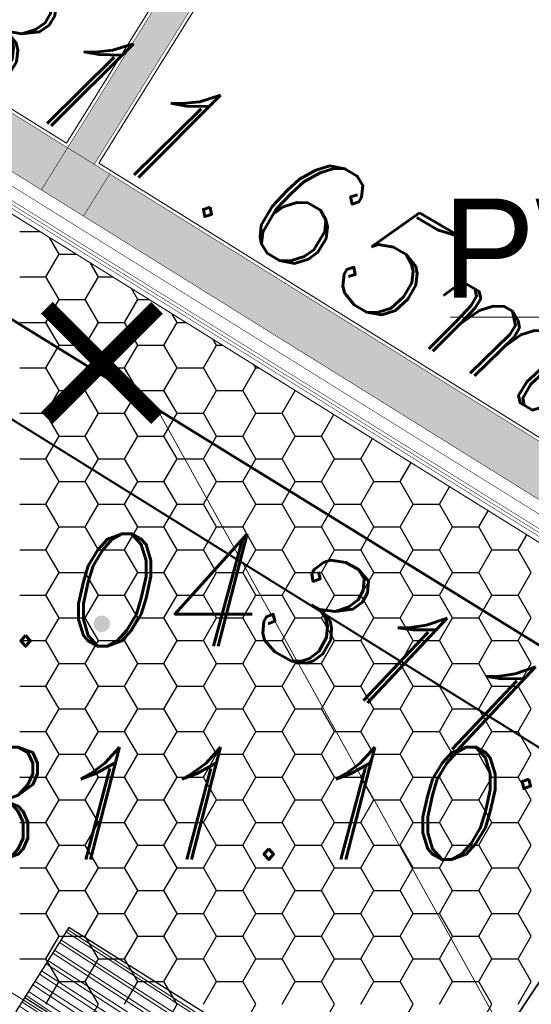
# Model space of a CAD drawing. Extents: x 4615668 to 9294084, y 5325188 to 10688993.
# Tile 624 of 656: x 4651593.16 to 4651596.25, y 5338715.36 to 5338721.32. Entities that reach past the tile are written whole.
import ezdxf

# ---------------------------------------------------------------- set-up
doc = ezdxf.new("R2010")
doc.units = 0
doc.header["$MEASUREMENT"] = 0
doc.linetypes.add('DASHED', pattern=[19.049999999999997, 12.7, -6.35])
for name, color, linetype, lineweight in [('!0017A_GR_DR_WYMPROJ', 1, 'Continuous', 30), ('budynek', 7, 'Continuous', 53), ('pkt_wys', 7, 'Continuous', 13), ('proj_ww', 1, 'Continuous', 50), ('PROJEKTOWANA_WODA', 150, 'Continuous', 40), ('warst_ciagla', 7, 'Continuous', 0), ('Wymiar', 7, 'Continuous', 9)]:
    doc.layers.add(name, color=color, linetype=linetype, lineweight=lineweight)
for name, color, linetype in [('1', 7, 'Continuous'), ('_bloki_instalacje_elektryczne', 102, 'Continuous'), ('DIM', 7, 'Continuous'), ('proj_tt_ww', 5, 'Continuous'), ('sciany', 1, 'Continuous')]:
    doc.layers.add(name, color=color, linetype=linetype)
doc.styles.get("Standard").update_dxf_attribs({"font": 'txt.shx'})
doc.styles.add('Style-ITALIC_1250', font='ITALIC_1250.shx')
doc.styles.add('STYLE2', font='arial.ttf')
doc.dimstyles.new('1-500', dxfattribs={"dimtxt": 1, "dimasz": 0.5, "dimexe": 0.18, "dimexo": 0.0625, "dimgap": 0.3, "dimtad": 1, "dimzin": 0, "dimdsep": 46, "dimtxsty": 'STYLE2', "dimblk": 'DOT', "dimcen": 0.09, "dimadec": 0, "dimazin": 0, "dimtfac": 1, "dimtmove": 0, "dimatfit": 0, "dimldrblk": 'DOT', "dimfxl": 0, "dimtolj": 1, "dimtzin": 0, "dimarcsym": 0})

# ---------------------------------------------------------------- blocks, each defined once
blk = doc.blocks.new('G$C30F5686F')
at = {"layer": '1', "linetype": 'Continuous', "lineweight": 18}
blk.add_line((19.8894032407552, 4.029534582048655), (9.751047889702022, 10.33727111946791), dxfattribs=at)
at = {"layer": '1', "linetype": 'DASHED', "lineweight": 15}
blk.add_line((18.21545529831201, 0.3600159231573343), (4.86085098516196, 8.672084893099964), dxfattribs=at)
at = {"layer": '1', "color": 254, "linetype": 'Continuous', "lineweight": 30, "ltscale": 0.01, "transparency": 33554528}
for p, q in [((14.59143199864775, 7.250826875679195), (14.71185567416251, 7.250826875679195)), ((14.82955662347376, 7.113345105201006), (14.77166569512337, 7.213615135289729)), ((14.75018160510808, 6.975864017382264), (14.82955660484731, 7.113345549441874)), ((14.82955699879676, 7.113345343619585), (14.93282822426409, 7.113345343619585)), ((15.06768162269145, 6.975863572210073), (15.0194058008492, 7.059479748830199)), ((14.59143199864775, 6.975863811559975), (14.75018199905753, 6.975863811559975)), ((14.82955662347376, 6.838382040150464), (14.75018162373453, 6.975863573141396)), ((14.98830660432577, 6.838382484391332), (15.067681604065, 6.975864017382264)), ((15.06768199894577, 6.975863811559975), (15.15380077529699, 6.975863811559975)), ((15.30580662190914, 6.838382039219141), (15.26714590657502, 6.90534436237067)), ((14.75018160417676, 6.700900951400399), (14.82955660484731, 6.838382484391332)), ((14.82955699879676, 6.838382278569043), (14.98830699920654, 6.838382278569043)), ((15.06768162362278, 6.700900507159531), (14.98830662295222, 6.838382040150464)), ((15.22643160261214, 6.700900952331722), (15.30580660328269, 6.838382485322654)), ((15.30580699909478, 6.838382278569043), (15.37477332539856, 6.838382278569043)), ((15.54393162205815, 6.700900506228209), (15.51488601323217, 6.75120897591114)), ((14.59143199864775, 6.700900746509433), (14.75018199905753, 6.700900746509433)), ((14.82955662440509, 6.563418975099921), (14.75018162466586, 6.700900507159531)), ((14.98830660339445, 6.563419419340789), (15.06768160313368, 6.700900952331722)), ((15.06768199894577, 6.700900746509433), (15.22643199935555, 6.700900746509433)), ((15.30580662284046, 6.563418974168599), (15.22643162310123, 6.700900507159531)), ((15.46455660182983, 6.563419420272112), (15.54393160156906, 6.700900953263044)), ((15.5439319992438, 6.700900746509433), (15.59574587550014, 6.700900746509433)), ((14.75018160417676, 6.425937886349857), (14.82955660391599, 6.563419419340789)), ((14.82955699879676, 6.563419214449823), (14.98830699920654, 6.563419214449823)), ((15.06768162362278, 6.425937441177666), (14.98830662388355, 6.563418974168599)), ((15.22643160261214, 6.425937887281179), (15.30580660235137, 6.563419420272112)), ((15.30580699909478, 6.563419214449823), (15.46455699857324, 6.563419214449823)), ((15.54393162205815, 6.425937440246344), (15.46455662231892, 6.563418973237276)), ((15.70268160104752, 6.425937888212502), (15.78205660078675, 6.563419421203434)), ((15.78205662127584, 6.563418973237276), (15.762626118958, 6.597073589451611)), ((15.78205699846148, 6.563419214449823), (15.81671842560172, 6.563419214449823)), ((16.02018162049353, 6.425937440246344), (16.01036622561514, 6.442938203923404)), ((14.59143199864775, 6.425937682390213), (14.75018199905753, 6.425937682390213)), ((14.82955662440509, 6.288455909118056), (14.75018162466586, 6.425937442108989)), ((14.98830660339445, 6.288456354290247), (15.06768160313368, 6.425937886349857)), ((15.06768199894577, 6.425937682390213), (15.22643199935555, 6.425937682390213)), ((15.30580662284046, 6.288455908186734), (15.22643162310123, 6.425937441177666)), ((15.46455660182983, 6.28845635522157), (15.54393160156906, 6.425937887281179)), ((15.5439319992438, 6.425937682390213), (15.70268199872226, 6.425937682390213)), ((15.78205662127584, 6.288455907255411), (15.70268162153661, 6.425937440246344)), ((15.9408066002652, 6.288456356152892), (16.02018160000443, 6.425937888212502)), ((16.0201819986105, 6.425937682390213), (16.0376909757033, 6.425937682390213)), ((14.75018160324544, 6.150974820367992), (14.82955660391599, 6.288456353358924)), ((14.82955699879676, 6.288456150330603), (14.98830699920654, 6.288456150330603)), ((15.0676816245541, 6.150974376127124), (14.98830662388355, 6.288455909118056)), ((15.22643160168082, 6.150974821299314), (15.30580660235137, 6.288456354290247)), ((15.30580699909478, 6.288456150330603), (15.46455699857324, 6.288456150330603)), ((15.54393162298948, 6.150974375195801), (15.46455662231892, 6.288455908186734)), ((15.70268160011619, 6.150974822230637), (15.78205660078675, 6.28845635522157)), ((15.78205699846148, 6.288456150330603), (15.94080699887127, 6.288456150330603)), ((16.02018162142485, 6.150974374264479), (15.9408066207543, 6.288455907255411)), ((16.17893159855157, 6.15097482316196), (16.25830659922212, 6.288456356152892)), ((16.25830661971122, 6.288455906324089), (16.25810633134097, 6.288802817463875)), ((16.25830699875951, 6.288456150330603), (16.25866352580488, 6.288456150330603)), ((14.59143199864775, 6.150974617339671), (14.75018199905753, 6.150974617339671)), ((14.82955662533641, 6.013492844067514), (14.75018162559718, 6.150974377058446)), ((14.98830660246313, 6.013493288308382), (15.06768160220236, 6.150974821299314)), ((15.06768199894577, 6.150974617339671), (15.22643199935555, 6.150974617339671)), ((15.30580662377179, 6.013492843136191), (15.22643162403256, 6.150974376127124)), ((15.4645566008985, 6.013493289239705), (15.54393160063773, 6.150974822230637)), ((15.5439319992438, 6.150974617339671), (15.70268199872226, 6.150974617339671)), ((15.78205662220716, 6.013492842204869), (15.70268162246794, 6.150974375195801)), ((15.94080659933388, 6.013493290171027), (16.02018159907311, 6.15097482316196)), ((16.0201819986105, 6.150974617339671), (16.17893199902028, 6.150974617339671)), ((16.25830662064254, 6.013492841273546), (16.17893162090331, 6.150974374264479)), ((16.41705659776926, 6.01349329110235), (16.4919928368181, 6.143286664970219)), ((14.75018160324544, 5.87601175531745), (14.82955660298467, 6.013493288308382)), ((14.82955699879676, 6.013493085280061), (14.98830699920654, 6.013493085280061)), ((15.0676816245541, 5.876011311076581), (14.98830662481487, 6.013492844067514)), ((15.22643160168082, 5.876011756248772), (15.30580660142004, 6.013493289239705)), ((15.30580699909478, 6.013493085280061), (15.46455699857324, 6.013493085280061)), ((15.54393162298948, 5.876011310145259), (15.46455662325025, 6.013492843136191)), ((15.70268160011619, 5.876011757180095), (15.78205659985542, 6.013493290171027)), ((15.78205699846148, 6.013493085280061), (15.94080699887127, 6.013493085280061)), ((16.02018162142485, 5.876011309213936), (15.94080662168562, 6.013492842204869)), ((16.17893159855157, 5.876011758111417), (16.2583065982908, 6.01349329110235)), ((16.25830699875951, 6.013493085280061), (16.41705699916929, 6.013493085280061)), ((16.49643161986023, 5.876011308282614), (16.417056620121, 6.013492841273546)), ((16.65518159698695, 5.87601175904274), (16.72558483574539, 5.997953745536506)), ((14.59143199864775, 5.876011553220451), (14.75018199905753, 5.876011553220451)), ((14.82955662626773, 5.738529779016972), (14.75018162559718, 5.876011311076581)), ((14.9883066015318, 5.73853022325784), (15.06768160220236, 5.876011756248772)), ((15.06768199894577, 5.876011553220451), (15.22643199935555, 5.876011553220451)), ((15.30580662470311, 5.738529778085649), (15.22643162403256, 5.876011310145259)), ((15.46455659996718, 5.738530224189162), (15.54393160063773, 5.876011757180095)), ((15.5439319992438, 5.876011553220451), (15.70268199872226, 5.876011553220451)), ((15.78205662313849, 5.738529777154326), (15.70268162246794, 5.876011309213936)), ((15.94080659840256, 5.738530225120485), (16.02018159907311, 5.876011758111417)), ((16.0201819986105, 5.876011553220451), (16.17893199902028, 5.876011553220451)), ((16.25830662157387, 5.738529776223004), (16.17893162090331, 5.876011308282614)), ((16.41705659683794, 5.738530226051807), (16.49643159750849, 5.87601175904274)), ((16.49643199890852, 5.876011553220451), (16.6551819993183, 5.876011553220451)), ((16.73455662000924, 5.738529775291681), (16.65518161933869, 5.876011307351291)), ((16.89330659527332, 5.73853022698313), (16.95917683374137, 5.852620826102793)), ((14.75018160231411, 5.601048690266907), (14.82955660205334, 5.73853022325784)), ((14.82955699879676, 5.738530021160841), (14.98830699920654, 5.738530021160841)), ((15.06768162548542, 5.601048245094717), (14.98830662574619, 5.738529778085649)), ((15.22643160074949, 5.60104869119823), (15.30580660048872, 5.738530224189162)), ((15.30580699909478, 5.738530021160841), (15.46455699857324, 5.738530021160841)), ((15.5439316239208, 5.601048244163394), (15.46455662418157, 5.738529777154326)), ((15.70268159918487, 5.601048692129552), (15.7820565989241, 5.738530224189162)), ((15.78205699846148, 5.738530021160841), (15.94080699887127, 5.738530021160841)), ((16.02018162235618, 5.601048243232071), (15.94080662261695, 5.738529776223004)), ((16.17893159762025, 5.601048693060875), (16.25830659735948, 5.738530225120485)), ((16.25830699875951, 5.738530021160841), (16.41705699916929, 5.738530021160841)), ((16.49643162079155, 5.601048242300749), (16.41705662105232, 5.738529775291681)), ((16.65518159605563, 5.601048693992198), (16.73455659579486, 5.738530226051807)), ((16.73455699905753, 5.738530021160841), (16.89330699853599, 5.738530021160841)), ((16.97268161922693, 5.601048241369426), (16.8933066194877, 5.738529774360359)), ((17.131431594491, 5.60104869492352), (17.19276883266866, 5.70728790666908)), ((14.59143199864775, 5.601048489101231), (14.75018199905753, 5.601048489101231)), ((14.82955662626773, 5.463566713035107), (14.7501816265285, 5.601048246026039)), ((14.9883066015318, 5.463567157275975), (15.06768160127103, 5.601048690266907)), ((15.06768199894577, 5.601048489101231), (15.22643199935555, 5.601048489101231)), ((15.30580662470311, 5.463566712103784), (15.22643162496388, 5.601048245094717)), ((15.46455659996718, 5.463567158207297), (15.54393159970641, 5.60104869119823)), ((15.5439319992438, 5.601048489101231), (15.70268199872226, 5.601048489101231)), ((15.78205662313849, 5.463566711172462), (15.70268162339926, 5.601048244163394)), ((15.94080659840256, 5.46356715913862), (16.02018159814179, 5.601048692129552)), ((16.0201819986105, 5.601048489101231), (16.17893199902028, 5.601048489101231)), ((16.25830662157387, 5.463566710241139), (16.17893162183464, 5.601048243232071)), ((16.41705659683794, 5.463567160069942), (16.49643159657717, 5.601048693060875)), ((16.49643199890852, 5.601048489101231), (16.6551819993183, 5.601048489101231)), ((16.73455662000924, 5.463566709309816), (16.65518162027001, 5.601048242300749)), ((16.89330659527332, 5.463567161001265), (16.97268159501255, 5.601048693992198)), ((16.97268199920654, 5.601048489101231), (17.131431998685, 5.601048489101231)), ((17.21080661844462, 5.463566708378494), (17.13143161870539, 5.601048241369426)), ((17.36955659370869, 5.463567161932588), (17.42636083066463, 5.561954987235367)), ((14.75018160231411, 5.326085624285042), (14.82955660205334, 5.463567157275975)), ((14.82955699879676, 5.463566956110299), (14.98830699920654, 5.463566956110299)), ((15.06768162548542, 5.326085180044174), (14.98830662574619, 5.463566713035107)), ((15.22643160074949, 5.326085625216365), (15.30580660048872, 5.463567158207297)), ((15.30580699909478, 5.463566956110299), (15.46455699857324, 5.463566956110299)), ((15.5439316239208, 5.326085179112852), (15.46455662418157, 5.463566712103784)), ((15.70268159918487, 5.326085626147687), (15.7820565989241, 5.46356715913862)), ((15.78205699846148, 5.463566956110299), (15.94080699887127, 5.463566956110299)), ((16.02018162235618, 5.326085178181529), (15.94080662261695, 5.463566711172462)), ((16.17893159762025, 5.32608562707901), (16.25830659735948, 5.463567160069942)), ((16.25830699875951, 5.463566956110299), (16.41705699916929, 5.463566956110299)), ((16.49643162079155, 5.326085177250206), (16.41705662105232, 5.463566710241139)), ((16.65518159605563, 5.326085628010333), (16.73455659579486, 5.463567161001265)), ((16.73455699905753, 5.463566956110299), (16.89330699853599, 5.463566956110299)), ((16.97268161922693, 5.326085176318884), (16.8933066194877, 5.463566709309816)), ((17.131431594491, 5.326085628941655), (17.21080659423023, 5.463567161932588)), ((17.21080699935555, 5.463566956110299), (17.36955699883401, 5.463566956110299)), ((17.44893161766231, 5.326085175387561), (17.36955661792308, 5.463566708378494)), ((17.60768159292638, 5.326085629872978), (17.65995282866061, 5.416622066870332)), ((14.59143199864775, 5.326085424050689), (14.75018199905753, 5.326085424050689)), ((14.82955662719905, 5.188603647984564), (14.7501816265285, 5.326085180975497)), ((14.98830660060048, 5.188604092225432), (15.06768160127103, 5.326085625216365)), ((15.06768199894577, 5.326085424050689), (15.22643199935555, 5.326085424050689)), ((15.30580662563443, 5.188603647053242), (15.22643162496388, 5.326085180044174)), ((15.46455659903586, 5.188604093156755), (15.54393159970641, 5.326085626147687)), ((15.5439319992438, 5.326085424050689), (15.70268199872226, 5.326085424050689)), ((15.78205662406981, 5.188603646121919), (15.70268162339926, 5.326085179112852)), ((15.94080659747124, 5.188604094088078), (16.02018159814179, 5.32608562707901)), ((16.0201819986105, 5.326085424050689), (16.17893199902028, 5.326085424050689)), ((16.25830662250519, 5.188603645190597), (16.17893162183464, 5.326085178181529)), ((16.41705659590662, 5.1886040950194), (16.49643159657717, 5.326085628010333)), ((16.49643199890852, 5.326085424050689), (16.6551819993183, 5.326085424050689)), ((16.73455662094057, 5.188603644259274), (16.65518162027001, 5.326085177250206)), ((16.89330659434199, 5.188604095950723), (16.97268159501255, 5.326085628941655)), ((16.97268199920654, 5.326085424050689), (17.131431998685, 5.326085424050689)), ((17.21080661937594, 5.188603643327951), (17.13143161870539, 5.326085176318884)), ((17.36955659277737, 5.188604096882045), (17.44893159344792, 5.326085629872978)), ((17.44893199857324, 5.326085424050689), (17.60768199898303, 5.326085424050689)), ((17.68705661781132, 5.188603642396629), (17.60768161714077, 5.326085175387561)), ((14.75018160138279, 5.0511225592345), (14.82955660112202, 5.188604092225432)), ((14.82955699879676, 5.188603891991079), (14.98830699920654, 5.188603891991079)), ((15.06768162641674, 5.051122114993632), (14.98830662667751, 5.188603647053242)), ((15.22643159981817, 5.051122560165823), (15.3058065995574, 5.188604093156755)), ((15.30580699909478, 5.188603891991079), (15.46455699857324, 5.188603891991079)), ((15.54393162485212, 5.051122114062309), (15.46455662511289, 5.188603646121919)), ((15.70268159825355, 5.051122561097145), (15.78205659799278, 5.188604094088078)), ((15.78205699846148, 5.188603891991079), (15.94080699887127, 5.188603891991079)), ((16.0201816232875, 5.051122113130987), (15.94080662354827, 5.188603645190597)), ((16.17893159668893, 5.051122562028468), (16.25830659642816, 5.1886040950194)), ((16.25830699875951, 5.188603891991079), (16.41705699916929, 5.188603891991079)), ((16.49643162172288, 5.051122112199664), (16.41705662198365, 5.188603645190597)), ((16.6551815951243, 5.05112256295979), (16.73455659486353, 5.188604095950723)), ((16.73455699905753, 5.188603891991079), (16.89330699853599, 5.188603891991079)), ((16.97268162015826, 5.051122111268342), (16.89330662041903, 5.188603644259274)), ((17.13143159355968, 5.051122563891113), (17.21080659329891, 5.188604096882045)), ((17.21080699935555, 5.188603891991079), (17.36955699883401, 5.188603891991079)), ((17.44893161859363, 5.051122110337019), (17.3695566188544, 5.188603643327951)), ((17.60768159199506, 5.051122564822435), (17.68705659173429, 5.188604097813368)), ((14.59143199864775, 5.051122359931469), (14.75018199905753, 5.051122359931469)), ((14.82955662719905, 4.913640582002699), (14.75018162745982, 5.051122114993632)), ((14.98830660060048, 4.91364102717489), (15.06768160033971, 5.051122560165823)), ((15.06768199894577, 5.051122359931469), (15.22643199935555, 5.051122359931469)), ((15.30580662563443, 4.913640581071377), (15.2264316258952, 5.051122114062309)), ((15.46455659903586, 4.913641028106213), (15.54393159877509, 5.051122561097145)), ((15.5439319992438, 5.051122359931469), (15.70268199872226, 5.051122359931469)), ((15.78205662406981, 4.913640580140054), (15.70268162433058, 5.051122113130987)), ((15.94080659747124, 4.913641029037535), (16.02018159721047, 5.051122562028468)), ((16.0201819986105, 5.051122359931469), (16.17893199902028, 5.051122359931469)), ((16.25830662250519, 4.913640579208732), (16.17893162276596, 5.051122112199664)), ((16.41705659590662, 4.913641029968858), (16.49643159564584, 5.051122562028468)), ((16.49643199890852, 5.051122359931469), (16.6551819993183, 5.051122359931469)), ((16.73455662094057, 4.913640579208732), (16.65518162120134, 5.051122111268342)), ((16.89330659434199, 4.91364103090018), (16.97268159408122, 5.05112256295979)), ((16.97268199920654, 5.051122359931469), (17.131431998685, 5.051122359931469)), ((17.21080661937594, 4.913640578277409), (17.13143161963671, 5.051122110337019)), ((17.36955659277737, 4.913641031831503), (17.4489315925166, 5.051122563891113)), ((17.44893199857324, 5.051122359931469), (17.60768199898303, 5.051122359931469)), ((17.68705661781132, 4.913640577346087), (17.60768161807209, 5.051122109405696)), ((14.75018160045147, 4.776159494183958), (14.82955660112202, 4.913641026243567)), ((14.82955699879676, 4.913640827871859), (14.98830699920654, 4.913640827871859)), ((15.06768162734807, 4.776159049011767), (14.98830662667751, 4.913640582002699)), ((15.22643159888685, 4.77615949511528), (15.3058065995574, 4.91364102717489)), ((15.30580699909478, 4.913640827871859), (15.46455699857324, 4.913640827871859)), ((15.54393162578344, 4.776159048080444), (15.46455662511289, 4.913640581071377)), ((15.70268159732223, 4.776159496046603), (15.78205659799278, 4.913641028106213)), ((15.78205699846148, 4.913640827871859), (15.94080699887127, 4.913640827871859)), ((16.02018162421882, 4.776159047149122), (15.94080662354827, 4.913640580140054)), ((16.1789315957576, 4.776159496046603), (16.25830659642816, 4.913641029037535)), ((16.25830699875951, 4.913640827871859), (16.41705699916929, 4.913640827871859)), ((16.4964316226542, 4.776159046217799), (16.41705662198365, 4.913640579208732)), ((16.65518159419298, 4.776159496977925), (16.73455659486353, 4.913641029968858)), ((16.73455699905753, 4.913640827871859), (16.89330699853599, 4.913640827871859)), ((16.97268162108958, 4.776159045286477), (16.89330662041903, 4.913640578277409)), ((17.13143159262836, 4.776159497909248), (17.21080659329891, 4.91364103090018)), ((17.21080699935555, 4.913640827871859), (17.36955699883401, 4.913640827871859)), ((17.44893161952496, 4.776159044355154), (17.3695566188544, 4.913640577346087)), ((17.60768159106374, 4.77615949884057), (17.68705659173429, 4.913641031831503)), ((14.59143199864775, 4.776159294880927), (14.75018199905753, 4.776159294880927)), ((14.82955662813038, 4.638677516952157), (14.75018162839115, 4.776159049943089)), ((14.98830659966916, 4.638677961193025), (15.06768159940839, 4.776159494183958)), ((15.06768199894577, 4.776159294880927), (15.22643199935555, 4.776159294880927)), ((15.30580662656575, 4.638677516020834), (15.22643162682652, 4.776159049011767)), ((15.46455659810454, 4.638677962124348), (15.54393159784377, 4.77615949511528)), ((15.5439319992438, 4.776159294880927), (15.70268199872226, 4.776159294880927)), ((15.78205662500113, 4.638677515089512), (15.7026816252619, 4.776159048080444)), ((15.94080659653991, 4.63867796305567), (16.02018159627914, 4.776159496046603)), ((16.0201819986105, 4.776159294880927), (16.17893199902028, 4.776159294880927)), ((16.25830662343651, 4.638677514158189), (16.17893162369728, 4.776159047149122)), ((16.41705659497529, 4.638677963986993), (16.49643159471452, 4.776159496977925)), ((16.49643199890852, 4.776159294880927), (16.6551819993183, 4.776159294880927)), ((16.73455662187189, 4.638677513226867), (16.65518162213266, 4.776159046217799)), ((16.89330659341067, 4.638677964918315), (16.9726815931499, 4.776159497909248)), ((16.97268199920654, 4.776159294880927), (17.131431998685, 4.776159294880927)), ((17.21080662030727, 4.638677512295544), (17.13143162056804, 4.776159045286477)), ((17.36955659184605, 4.638677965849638), (17.44893159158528, 4.77615949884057)), ((17.44893199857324, 4.776159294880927), (17.60768199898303, 4.776159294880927)), ((17.68705661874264, 4.638677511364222), (17.60768161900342, 4.776159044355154)), ((14.75018160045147, 4.501196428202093), (14.8295566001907, 4.638677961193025)), ((14.82955699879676, 4.638677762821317), (14.98830699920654, 4.638677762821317)), ((15.06768162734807, 4.501195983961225), (14.98830662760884, 4.638677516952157)), ((15.22643159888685, 4.501196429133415), (15.30580659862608, 4.638677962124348)), ((15.30580699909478, 4.638677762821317), (15.46455699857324, 4.638677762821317)), ((15.54393162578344, 4.501195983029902), (15.46455662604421, 4.638677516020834)), ((15.70268159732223, 4.501196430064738), (15.78205659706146, 4.63867796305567)), ((15.78205699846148, 4.638677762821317), (15.94080699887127, 4.638677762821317)), ((16.02018162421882, 4.501195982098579), (15.94080662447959, 4.638677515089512)), ((16.1789315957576, 4.50119643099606), (16.25830659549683, 4.638677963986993)), ((16.25830699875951, 4.638677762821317), (16.41705699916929, 4.638677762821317)), ((16.4964316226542, 4.501195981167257), (16.41705662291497, 4.638677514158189)), ((16.65518159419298, 4.501196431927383), (16.73455659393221, 4.638677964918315)), ((16.73455699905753, 4.638677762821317), (16.89330699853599, 4.638677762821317)), ((16.97268162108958, 4.501195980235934), (16.89330662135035, 4.638677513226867)), ((17.13143159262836, 4.501196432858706), (17.21080659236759, 4.638677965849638)), ((17.21080699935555, 4.638677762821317), (17.36955699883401, 4.638677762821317)), ((17.44893161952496, 4.501195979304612), (17.36955661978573, 4.638677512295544)), ((17.60768159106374, 4.501196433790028), (17.68705659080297, 4.638677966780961)), ((14.59143199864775, 4.501196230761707), (14.75018199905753, 4.501196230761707)), ((14.82955662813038, 4.363714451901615), (14.75018162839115, 4.501195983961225)), ((14.98830659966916, 4.363714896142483), (15.06768159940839, 4.501196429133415)), ((15.06768199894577, 4.501196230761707), (15.22643199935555, 4.501196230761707)), ((15.30580662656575, 4.363714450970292), (15.22643162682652, 4.501195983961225)), ((15.46455659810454, 4.363714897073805), (15.54393159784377, 4.501196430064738)), ((15.5439319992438, 4.501196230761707), (15.70268199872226, 4.501196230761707)), ((15.78205662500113, 4.36371445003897), (15.7026816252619, 4.501195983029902)), ((15.94080659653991, 4.363714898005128), (16.02018159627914, 4.50119643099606)), ((16.0201819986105, 4.501196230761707), (16.17893199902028, 4.501196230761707)), ((16.25830662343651, 4.363714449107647), (16.17893162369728, 4.501195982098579)), ((16.41705659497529, 4.36371489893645), (16.49643159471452, 4.501196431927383)), ((16.49643199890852, 4.501196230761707), (16.6551819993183, 4.501196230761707)), ((16.73455662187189, 4.363714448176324), (16.65518162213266, 4.501195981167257)), ((16.89330659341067, 4.363714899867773), (16.9726815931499, 4.501196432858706)), ((16.97268199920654, 4.501196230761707), (17.131431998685, 4.501196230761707)), ((17.21080662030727, 4.363714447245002), (17.13143162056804, 4.501195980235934)), ((17.36955659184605, 4.363714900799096), (17.44893159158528, 4.501196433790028)), ((17.44893199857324, 4.501196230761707), (17.60768199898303, 4.501196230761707)), ((17.68705661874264, 4.363714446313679), (17.60768161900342, 4.501195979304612)), ((14.75018159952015, 4.22623336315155), (14.8295566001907, 4.363714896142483)), ((14.82955699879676, 4.363714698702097), (14.98830699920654, 4.363714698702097)), ((15.06768162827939, 4.22623291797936), (14.98830662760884, 4.363714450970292)), ((15.22643159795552, 4.226233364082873), (15.30580659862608, 4.363714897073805)), ((15.30580699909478, 4.363714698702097), (15.46455699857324, 4.363714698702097)), ((15.54393162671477, 4.226232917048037), (15.46455662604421, 4.36371445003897)), ((15.7026815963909, 4.226233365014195), (15.78205659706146, 4.363714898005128)), ((15.78205699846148, 4.363714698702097), (15.94080699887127, 4.363714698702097)), ((16.02018162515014, 4.226232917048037), (15.94080662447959, 4.363714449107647)), ((16.17893159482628, 4.226233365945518), (16.25830659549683, 4.36371489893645)), ((16.25830699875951, 4.363714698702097), (16.41705699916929, 4.363714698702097)), ((16.49643162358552, 4.226232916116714), (16.41705662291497, 4.363714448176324)), ((16.65518159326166, 4.226233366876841), (16.73455659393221, 4.363714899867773)), ((16.73455699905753, 4.363714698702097), (16.89330699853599, 4.363714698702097)), ((16.9726816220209, 4.226232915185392), (16.89330662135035, 4.363714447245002)), ((17.13143159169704, 4.226233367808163), (17.21080659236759, 4.363714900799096)), ((17.21080699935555, 4.363714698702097), (17.36955699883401, 4.363714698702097)), ((17.44893162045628, 4.226232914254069), (17.36955661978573, 4.363714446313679)), ((17.60768159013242, 4.226233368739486), (17.68705659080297, 4.363714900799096)), ((14.59143199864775, 4.226233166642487), (14.75018199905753, 4.226233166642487)), ((14.8295566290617, 4.08875138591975), (14.75018162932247, 4.226232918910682)), ((14.98830659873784, 4.08875183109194), (15.06768159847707, 4.22623336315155)), ((15.06768199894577, 4.226233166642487), (15.22643199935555, 4.226233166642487)), ((15.30580662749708, 4.088751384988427), (15.22643162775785, 4.22623291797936)), ((15.46455659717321, 4.088751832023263), (15.54393159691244, 4.226233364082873)), ((15.5439319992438, 4.226233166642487), (15.70268199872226, 4.226233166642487)), ((15.78205662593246, 4.088751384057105), (15.70268162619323, 4.226232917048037)), ((15.94080659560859, 4.088751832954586), (16.02018159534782, 4.226233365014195)), ((16.0201819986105, 4.226233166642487), (16.17893199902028, 4.226233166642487)), ((16.25830662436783, 4.088751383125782), (16.1789316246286, 4.226232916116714)), ((16.41705659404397, 4.088751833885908), (16.4964315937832, 4.226233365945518)), ((16.49643199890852, 4.226233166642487), (16.6551819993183, 4.226233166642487)), ((16.73455662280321, 4.088751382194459), (16.65518162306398, 4.226232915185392)), ((16.89330659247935, 4.088751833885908), (16.97268159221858, 4.226233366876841)), ((16.97268199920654, 4.226233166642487), (17.131431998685, 4.226233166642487)), ((17.21080662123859, 4.088751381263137), (17.13143162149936, 4.226232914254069)), ((17.36955659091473, 4.088751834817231), (17.44893159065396, 4.226233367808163)), ((17.44893199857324, 4.226233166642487), (17.60768199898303, 4.226233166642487)), ((17.68705661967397, 4.088751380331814), (17.60768161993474, 4.226232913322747)), ((14.75018159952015, 3.951270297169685), (14.82955659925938, 4.088751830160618)), ((14.82955699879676, 4.088751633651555), (14.98830699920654, 4.088751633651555)), ((15.06768162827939, 3.951269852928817), (14.98830662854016, 4.08875138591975)), ((15.22643159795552, 3.951270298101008), (15.30580659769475, 4.08875183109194)), ((15.30580699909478, 4.088751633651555), (15.46455699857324, 4.088751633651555)), ((15.54393162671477, 3.951269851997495), (15.46455662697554, 4.088751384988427)), ((15.7026815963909, 3.951270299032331), (15.78205659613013, 4.088751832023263)), ((15.78205699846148, 4.088751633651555), (15.94080699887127, 4.088751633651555)), ((16.02018162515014, 3.951269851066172), (15.94080662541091, 4.088751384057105)), ((16.17893159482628, 3.951270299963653), (16.25830659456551, 4.088751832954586)), ((16.25830699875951, 4.088751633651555), (16.41705699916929, 4.088751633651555)), ((16.49643162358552, 3.95126985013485), (16.41705662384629, 4.088751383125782)), ((16.65518159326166, 3.951270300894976), (16.73455659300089, 4.088751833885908)), ((16.73455699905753, 4.088751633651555), (16.89330699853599, 4.088751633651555)), ((16.9726816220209, 3.951269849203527), (16.89330662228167, 4.088751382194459)), ((17.13143159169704, 3.951270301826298), (17.21080659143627, 4.088751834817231)), ((17.21080699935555, 4.088751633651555), (17.36955699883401, 4.088751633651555)), ((17.44893162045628, 3.951269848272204), (17.36955662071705, 4.088751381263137)), ((17.60768159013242, 3.951270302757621), (17.68705658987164, 4.088751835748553)), ((14.59143199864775, 3.951270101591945), (14.75018199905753, 3.951270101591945)), ((14.8295566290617, 3.813788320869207), (14.75018162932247, 3.95126985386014)), ((14.98830659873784, 3.813788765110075), (15.06768159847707, 3.951270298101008)), ((15.06768199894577, 3.951270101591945), (15.22643199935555, 3.951270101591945)), ((15.30580662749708, 3.813788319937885), (15.22643162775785, 3.951269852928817)), ((15.46455659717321, 3.813788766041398), (15.54393159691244, 3.951270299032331)), ((15.5439319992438, 3.951270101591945), (15.70268199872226, 3.951270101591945)), ((15.78205662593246, 3.813788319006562), (15.70268162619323, 3.951269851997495)), ((15.94080659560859, 3.813788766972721), (16.02018159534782, 3.951270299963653)), ((16.0201819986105, 3.951270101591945), (16.17893199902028, 3.951270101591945)), ((16.25830662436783, 3.81378831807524), (16.1789316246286, 3.951269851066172)), ((16.41705659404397, 3.813788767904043), (16.4964315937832, 3.951270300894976)), ((16.49643199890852, 3.951270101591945), (16.6551819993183, 3.951270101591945)), ((16.73455662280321, 3.813788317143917), (16.65518162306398, 3.95126985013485)), ((16.89330659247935, 3.813788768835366), (16.97268159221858, 3.951270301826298)), ((16.97268199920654, 3.951270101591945), (17.131431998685, 3.951270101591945)), ((17.21080662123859, 3.813788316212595), (17.13143162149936, 3.951269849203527)), ((17.36955659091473, 3.813788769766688), (17.44893159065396, 3.951270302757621)), ((17.44893199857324, 3.951270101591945), (17.60768199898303, 3.951270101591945)), ((17.68705661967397, 3.813788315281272), (17.60768161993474, 3.951269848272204)), ((14.75018159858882, 3.676307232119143), (14.82955659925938, 3.813788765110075)), ((14.82955699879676, 3.813788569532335), (14.98830699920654, 3.813788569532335)), ((15.06768162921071, 3.676306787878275), (14.98830662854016, 3.813788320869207)), ((15.2264315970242, 3.676307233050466), (15.30580659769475, 3.813788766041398)), ((15.30580699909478, 3.813788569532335), (15.46455699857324, 3.813788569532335)), ((15.54393162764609, 3.676306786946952), (15.46455662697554, 3.813788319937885)), ((15.70268159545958, 3.676307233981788), (15.78205659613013, 3.813788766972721)), ((15.78205699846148, 3.813788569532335), (15.94080699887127, 3.813788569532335)), ((16.02018162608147, 3.67630678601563), (15.94080662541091, 3.813788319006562)), ((16.17893159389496, 3.676307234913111), (16.25830659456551, 3.813788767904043)), ((16.25830699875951, 3.813788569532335), (16.41705699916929, 3.813788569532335)), ((16.49643162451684, 3.676306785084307), (16.41705662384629, 3.81378831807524)), ((16.65518159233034, 3.676307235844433), (16.73455659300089, 3.813788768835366)), ((16.73455699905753, 3.813788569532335), (16.89330699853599, 3.813788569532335)), ((16.97268162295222, 3.676306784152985), (16.89330662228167, 3.813788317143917)), ((17.13143159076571, 3.676307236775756), (17.21080659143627, 3.813788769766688)), ((17.21080699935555, 3.813788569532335), (17.36955699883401, 3.813788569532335)), ((17.4489316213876, 3.676306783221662), (17.36955662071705, 3.813788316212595)), ((17.60768158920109, 3.676307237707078), (17.68705658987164, 3.813788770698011)), ((14.59143199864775, 3.676307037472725), (14.75018199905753, 3.676307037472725)), ((14.82955662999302, 3.538825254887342), (14.75018163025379, 3.676306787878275)), ((14.98830659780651, 3.538825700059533), (15.06768159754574, 3.676307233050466)), ((15.06768199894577, 3.676307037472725), (15.22643199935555, 3.676307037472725)), ((15.3058066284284, 3.538825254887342), (15.22643162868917, 3.676306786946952)), ((15.46455659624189, 3.538825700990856), (15.54393159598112, 3.676307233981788)), ((15.5439319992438, 3.676307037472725), (15.70268199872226, 3.676307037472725)), ((15.78205662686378, 3.53882525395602), (15.70268162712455, 3.67630678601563)), ((15.94080659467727, 3.538825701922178), (16.0201815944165, 3.676307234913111)), ((16.0201819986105, 3.676307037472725), (16.17893199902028, 3.676307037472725)), ((16.25830662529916, 3.538825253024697), (16.17893162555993, 3.676306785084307)), ((16.41705659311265, 3.538825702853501), (16.49643159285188, 3.676307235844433)), ((16.49643199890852, 3.676307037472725), (16.6551819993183, 3.676307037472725)), ((16.73455662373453, 3.538825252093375), (16.6551816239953, 3.676306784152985)), ((16.89330659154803, 3.538825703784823), (16.97268159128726, 3.676307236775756)), ((16.97268199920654, 3.676307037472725), (17.131431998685, 3.676307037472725)), ((17.21080662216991, 3.538825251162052), (17.13143162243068, 3.676306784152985)), ((17.3695565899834, 3.538825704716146), (17.44893158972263, 3.676307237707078)), ((17.44893199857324, 3.676307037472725), (17.60768199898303, 3.676307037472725)), ((17.68705662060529, 3.53882525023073), (17.60768162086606, 3.676306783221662)), ((14.75018159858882, 3.401344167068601), (14.82955659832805, 3.538825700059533)), ((14.82955699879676, 3.538825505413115), (14.98830699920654, 3.538825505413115)), ((15.06768162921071, 3.40134372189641), (14.98830662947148, 3.538825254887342)), ((15.2264315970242, 3.401344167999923), (15.30580659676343, 3.538825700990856)), ((15.30580699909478, 3.538825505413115), (15.46455699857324, 3.538825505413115)), ((15.54393162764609, 3.401343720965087), (15.46455662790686, 3.53882525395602)), ((15.70268159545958, 3.401344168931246), (15.78205659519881, 3.538825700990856)), ((15.78205699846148, 3.538825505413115), (15.94080699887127, 3.538825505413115)), ((16.02018162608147, 3.401343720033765), (15.94080662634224, 3.538825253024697)), ((16.17893159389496, 3.401344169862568), (16.25830659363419, 3.538825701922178)), ((16.25830699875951, 3.538825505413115), (16.41705699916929, 3.538825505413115)), ((16.49643162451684, 3.401343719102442), (16.41705662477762, 3.538825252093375)), ((16.65518159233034, 3.401344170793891), (16.73455659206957, 3.538825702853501)), ((16.73455699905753, 3.538825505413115), (16.89330699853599, 3.538825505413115)), ((16.97268162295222, 3.40134371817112), (16.89330662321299, 3.538825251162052)), ((17.13143159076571, 3.401344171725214), (17.21080659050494, 3.538825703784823)), ((17.21080699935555, 3.538825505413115), (17.36955699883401, 3.538825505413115)), ((17.4489316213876, 3.401343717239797), (17.36955662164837, 3.53882525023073)), ((17.60768158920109, 3.401344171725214), (17.68705658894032, 3.538825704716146)), ((14.59143199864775, 3.401343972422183), (14.75018199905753, 3.401343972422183)), ((14.82955663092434, 3.2638621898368), (14.75018163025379, 3.401343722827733)), ((14.98830659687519, 3.263862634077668), (15.06768159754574, 3.401344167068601)), ((15.06768199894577, 3.401343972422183), (15.22643199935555, 3.401343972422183)), ((15.30580662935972, 3.263862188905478), (15.22643162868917, 3.40134372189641)), ((15.46455659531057, 3.263862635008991), (15.54393159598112, 3.401344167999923)), ((15.5439319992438, 3.401343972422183), (15.70268199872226, 3.401343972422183)), ((15.7820566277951, 3.263862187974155), (15.70268162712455, 3.401343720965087)), ((15.94080659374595, 3.263862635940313), (16.0201815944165, 3.401344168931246)), ((16.0201819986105, 3.401343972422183), (16.17893199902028, 3.401343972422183)), ((16.25830662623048, 3.263862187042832), (16.17893162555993, 3.401343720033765)), ((16.41705659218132, 3.263862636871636), (16.49643159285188, 3.401344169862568)), ((16.49643199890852, 3.401343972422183), (16.6551819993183, 3.401343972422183)), ((16.73455662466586, 3.26386218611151), (16.6551816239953, 3.401343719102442)), ((16.8933065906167, 3.263862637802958), (16.97268159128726, 3.401344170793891)), ((16.97268199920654, 3.401343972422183), (17.131431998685, 3.401343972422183)), ((17.21080662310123, 3.263862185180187), (17.13143162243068, 3.40134371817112)), ((17.36955658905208, 3.263862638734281), (17.44893158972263, 3.401344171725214)), ((17.44893199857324, 3.401343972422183), (17.60768199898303, 3.401343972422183)), ((17.68705662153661, 3.263862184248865), (17.60768162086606, 3.401343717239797)), ((14.7501815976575, 3.126381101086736), (14.82955659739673, 3.263862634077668)), ((14.82955699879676, 3.263862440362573), (14.98830699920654, 3.263862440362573)), ((15.06768163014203, 3.126380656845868), (14.9883066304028, 3.2638621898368)), ((15.22643159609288, 3.126381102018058), (15.30580659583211, 3.263862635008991)), ((15.30580699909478, 3.263862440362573), (15.46455699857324, 3.263862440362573)), ((15.54393162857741, 3.126380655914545), (15.46455662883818, 3.263862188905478)), ((15.70268159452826, 3.126381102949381), (15.78205659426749, 3.263862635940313)), ((15.78205699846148, 3.263862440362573), (15.94080699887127, 3.263862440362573)), ((16.02018162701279, 3.126380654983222), (15.94080662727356, 3.263862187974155)), ((16.17893159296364, 3.126381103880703), (16.25830659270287, 3.263862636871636)), ((16.25830699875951, 3.263862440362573), (16.41705699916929, 3.263862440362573)), ((16.49643162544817, 3.1263806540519), (16.41705662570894, 3.263862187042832)), ((16.65518159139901, 3.126381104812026), (16.73455659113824, 3.263862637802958)), ((16.73455699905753, 3.263862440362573), (16.89330699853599, 3.263862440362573)), ((16.97268162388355, 3.126380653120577), (16.89330662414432, 3.26386218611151)), ((17.13143158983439, 3.126381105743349), (17.21080658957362, 3.263862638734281)), ((17.21080699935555, 3.263862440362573), (17.36955699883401, 3.263862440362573)), ((17.44893162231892, 3.126380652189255), (17.36955662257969, 3.263862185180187)), ((17.60768158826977, 3.126381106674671), (17.687056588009, 3.263862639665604)), ((14.59143199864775, 3.126380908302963), (14.75018199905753, 3.126380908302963)), ((14.82955663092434, 2.988899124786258), (14.75018163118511, 3.12638065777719)), ((14.98830659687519, 2.988899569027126), (15.06768159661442, 3.126381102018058)), ((15.06768199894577, 3.126380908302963), (15.22643199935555, 3.126380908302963)), ((15.30580662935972, 2.988899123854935), (15.22643162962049, 3.126380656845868)), ((15.46455659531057, 2.988899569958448), (15.5439315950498, 3.126381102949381)), ((15.5439319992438, 3.126380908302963), (15.70268199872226, 3.126380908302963)), ((15.7820566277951, 2.988899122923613), (15.70268162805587, 3.126380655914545)), ((15.94080659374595, 2.988899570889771), (16.02018159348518, 3.126381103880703)), ((16.0201819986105, 3.126380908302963), (16.17893199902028, 3.126380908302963)), ((16.25830662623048, 2.98889912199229), (16.17893162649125, 3.126380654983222)), ((16.41705659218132, 2.988899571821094), (16.49643159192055, 3.126381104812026)), ((16.49643199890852, 3.126380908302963), (16.6551819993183, 3.126380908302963)), ((16.73455662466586, 2.988899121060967), (16.65518162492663, 3.1263806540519)), ((16.8933065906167, 2.988899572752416), (16.97268159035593, 3.126381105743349)), ((16.97268199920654, 3.126380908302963), (17.131431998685, 3.126380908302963)), ((17.21080662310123, 2.988899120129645), (17.131431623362, 3.126380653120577)), ((17.36955658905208, 2.988899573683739), (17.44893158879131, 3.126381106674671)), ((17.44893199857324, 3.126380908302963), (17.60768199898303, 3.126380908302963)), ((17.68705662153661, 2.988899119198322), (17.60768162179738, 3.126380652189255)), ((14.7501815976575, 2.851418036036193), (14.82955659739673, 2.988899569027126)), ((14.82955699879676, 2.988899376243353), (14.98830699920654, 2.988899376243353)), ((15.06768163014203, 2.851417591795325), (14.9883066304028, 2.988899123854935)), ((15.22643159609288, 2.851418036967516), (15.30580659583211, 2.988899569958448)), ((15.30580699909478, 2.988899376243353), (15.46455699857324, 2.988899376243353)), ((15.54393162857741, 2.851417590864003), (15.46455662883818, 2.988899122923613)), ((15.70268159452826, 2.851418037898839), (15.78205659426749, 2.988899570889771)), ((15.78205699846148, 2.988899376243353), (15.94080699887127, 2.988899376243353)), ((16.02018162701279, 2.85141758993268), (15.94080662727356, 2.98889912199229)), ((16.17893159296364, 2.851418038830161), (16.25830659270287, 2.988899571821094)), ((16.25830699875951, 2.988899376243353), (16.41705699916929, 2.988899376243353)), ((16.49643162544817, 2.851417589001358), (16.41705662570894, 2.98889912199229)), ((16.65518159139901, 2.851418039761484), (16.73455659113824, 2.988899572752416)), ((16.73455699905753, 2.988899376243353), (16.89330699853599, 2.988899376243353)), ((16.97268162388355, 2.851417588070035), (16.89330662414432, 2.988899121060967)), ((17.13143158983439, 2.851418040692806), (17.21080658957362, 2.988899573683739)), ((17.21080699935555, 2.988899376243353), (17.36955699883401, 2.988899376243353)), ((17.44893162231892, 2.851417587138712), (17.36955662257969, 2.988899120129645)), ((17.60768158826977, 2.851418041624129), (17.687056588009, 2.988899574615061)), ((14.59143199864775, 2.851417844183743), (14.75018199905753, 2.851417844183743)), ((14.82955663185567, 2.713936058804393), (14.75018163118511, 2.851417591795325)), ((14.98830659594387, 2.713936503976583), (15.06768159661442, 2.851418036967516)), ((15.06768199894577, 2.851417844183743), (15.22643199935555, 2.851417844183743)), ((15.30580663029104, 2.71393605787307), (15.22643162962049, 2.851417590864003)), ((15.46455659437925, 2.713936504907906), (15.5439315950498, 2.851418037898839)), ((15.5439319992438, 2.851417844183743), (15.70268199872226, 2.851417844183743)), ((15.78205662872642, 2.713936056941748), (15.70268162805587, 2.85141758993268)), ((15.94080659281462, 2.713936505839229), (16.02018159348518, 2.851418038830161)), ((16.0201819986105, 2.851417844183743), (16.17893199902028, 2.851417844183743)), ((16.2583066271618, 2.713936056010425), (16.17893162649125, 2.851417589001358)), ((16.41705659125, 2.713936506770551), (16.49643159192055, 2.851418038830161)), ((16.49643199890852, 2.851417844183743), (16.6551819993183, 2.851417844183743)), ((16.73455662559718, 2.713936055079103), (16.65518162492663, 2.851417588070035)), ((16.89330658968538, 2.713936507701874), (16.97268159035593, 2.851418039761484)), ((16.97268199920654, 2.851417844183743), (17.131431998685, 2.851417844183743)), ((17.21080662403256, 2.713936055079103), (17.131431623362, 2.851417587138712)), ((17.36955658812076, 2.713936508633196), (17.44893158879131, 2.851418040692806)), ((17.44893199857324, 2.851417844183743), (17.60768199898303, 2.851417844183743)), ((17.68705662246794, 2.71393605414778), (17.60768162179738, 2.85141758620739)), ((14.75018159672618, 2.576454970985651), (14.82955659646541, 2.713936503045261)), ((14.82955699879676, 2.713936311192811), (14.98830699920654, 2.713936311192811)), ((15.06768163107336, 2.57645452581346), (14.98830663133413, 2.713936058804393)), ((15.22643159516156, 2.576454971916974), (15.30580659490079, 2.713936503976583)), ((15.30580699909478, 2.713936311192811), (15.46455699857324, 2.713936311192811)), ((15.54393162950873, 2.576454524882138), (15.4645566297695, 2.71393605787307)), ((15.70268159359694, 2.576454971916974), (15.78205659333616, 2.713936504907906)), ((15.78205699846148, 2.713936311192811), (15.94080699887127, 2.713936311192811)), ((16.02018162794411, 2.576454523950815), (15.94080662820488, 2.713936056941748)), ((16.17893159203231, 2.576454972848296), (16.25830659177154, 2.713936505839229)), ((16.25830699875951, 2.713936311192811), (16.41705699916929, 2.713936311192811)), ((16.49643162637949, 2.576454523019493), (16.41705662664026, 2.713936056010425)), ((16.65518159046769, 2.576454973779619), (16.73455659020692, 2.713936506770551)), ((16.73455699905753, 2.713936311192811), (16.89330699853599, 2.713936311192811)), ((16.97268162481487, 2.57645452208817), (16.89330662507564, 2.713936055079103)), ((17.13143158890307, 2.576454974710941), (17.2108065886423, 2.713936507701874)), ((17.21080699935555, 2.713936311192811), (17.36955699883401, 2.713936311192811)), ((17.44893162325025, 2.576454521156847), (17.36955662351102, 2.71393605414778)), ((17.60768158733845, 2.576454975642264), (17.68705658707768, 2.713936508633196)), ((14.98830659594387, 2.438973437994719), (15.0676815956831, 2.576454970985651)), ((15.46455659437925, 2.438973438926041), (15.54393159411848, 2.576454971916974)), ((15.94080659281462, 2.438973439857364), (16.02018159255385, 2.576454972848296)), ((16.41705659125, 2.438973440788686), (16.49643159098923, 2.576454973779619)), ((16.89330658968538, 2.438973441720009), (16.97268158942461, 2.576454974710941)), ((17.36955658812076, 2.438973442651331), (17.44893158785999, 2.576454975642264))]:
    blk.add_line(p, q, dxfattribs=at)
blk = doc.blocks.new('G$CA76AC6B6')
at = {"layer": '_bloki_instalacje_elektryczne', "linetype": 'DASHED', "lineweight": 35, "ltscale": 0.03}
blk.add_lwpolyline([(11.46493735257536, 1.415732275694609), (14.03126917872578, 5.308527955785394), (17.16693144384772, 4.665751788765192), (19.24847729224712, 6.56947146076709)], dxfattribs=at)
at = {"layer": 'PROJEKTOWANA_WODA'}
blk.add_line((1.631158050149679, 12.64535038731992), (16.40325174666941, 3.454660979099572), dxfattribs=at)
blk = doc.blocks.new('G$CE3CC9D66')
at = {"layer": 'Wymiar', "lineweight": 0, "ltscale": 40}
blk.add_blockref('G$CA76AC6B6', (0, 0), dxfattribs=at)
blk = doc.blocks.new('G$CB8F5CD2F')
at = {"layer": 'sciany', "ltscale": 40}
h = blk.add_hatch(color=0, dxfattribs=at)
h.dxf.hatch_style = 1
h.paths.add_polyline_path([(894.1821542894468, 473.1539036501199), (881.6821542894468, 473.1539036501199), (881.6821542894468, 74.00000000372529), (894.1821542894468, 74.00000000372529), (894.1821542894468, 473.1539036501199)], is_closed=False)
h.paths.add_polyline_path([(900.6821542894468, 473.1539036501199), (894.1821542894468, 473.1539036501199), (894.1821542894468, 74.00000000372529), (900.6821542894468, 74.00000000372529), (900.6821542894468, 473.1539036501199)], is_closed=False)
h = blk.add_hatch(color=0, dxfattribs=at)
h.dxf.hatch_style = 1
h.paths.add_polyline_path([(696.2686444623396, 59.00000000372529), (696.2686444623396, 44.00000000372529), (721.2686444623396, 44.00000000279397), (721.2686444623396, 59.00000000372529), (696.2686444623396, 59.00000000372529)], is_closed=False)
h.paths.add_polyline_path([(696.2686444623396, 74.00000000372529), (696.2686444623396, 59.00000000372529), (721.2686444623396, 59.00000000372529), (721.2686444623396, 74.00000000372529), (696.2686444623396, 74.00000000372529)], is_closed=False)
h.paths.add_polyline_path([(721.2686444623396, 74.00000000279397), (721.2686444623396, 59.00000000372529), (881.6821542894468, 59.00000000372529), (881.6821542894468, 74.00000000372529), (721.2686444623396, 74.00000000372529)], is_closed=False)
h.paths.add_polyline_path([(721.2686444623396, 59.00000000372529), (721.2686444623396, 44.00000000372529), (881.6821542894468, 44.00000000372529), (881.6821542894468, 59.00000000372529), (721.2686444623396, 59.00000000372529)], is_closed=False)
h.paths.add_polyline_path([(911.6821542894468, 59.00000000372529), (911.6821542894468, 44.00000000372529), (1451.682154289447, 44.00000000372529), (1451.682154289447, 59.00000000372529), (911.6821542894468, 59.00000000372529)], is_closed=False)
h.paths.add_polyline_path([(911.6821542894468, 74.00000000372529), (911.6821542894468, 59.00000000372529), (1451.682154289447, 59.00000000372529), (1451.682154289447, 74.00000000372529), (911.6821542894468, 74.00000000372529)], is_closed=False)
h = blk.add_hatch(color=0, dxfattribs=at)
h.dxf.hatch_style = 1
h.paths.add_polyline_path([(881.6821542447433, 44.01582861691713), (911.6821542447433, 44.01582861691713), (911.6821542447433, 74.01582861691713), (881.6821542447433, 74.01582861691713)])
at = {"layer": 'sciany', "color": 0, "lineweight": 0, "ltscale": 40}
for points in [[(694.2686444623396, 43.99999999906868), (694.2686444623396, 76.00000000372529), (879.6821542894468, 76.00000000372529), (879.6821542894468, 475.1539036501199), (883.0154876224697, 475.1539036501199)], [(893.0154876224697, 475.1539036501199), (902.6821542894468, 475.1539036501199), (902.6821542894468, 76.00000000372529), (1449.682154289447, 76.00000000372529), (1449.682154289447, 95.75000003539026), (1475.682154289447, 95.75000003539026)]]:
    blk.add_lwpolyline(points, dxfattribs=at)
at = {"layer": 'sciany', "color": 0, "ltscale": 40, "const_width": 0.3}
for points in [[(881.6821542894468, 74.00000000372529), (900.6821542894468, 74.00000000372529), (900.6821542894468, 473.1539036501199), (881.6821542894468, 473.1539036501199)], [(696.2686444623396, 44.00000000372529), (881.6821542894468, 44.00000000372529), (881.6821542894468, 74.00000000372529), (696.2686444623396, 74.00000000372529)], [(881.6821542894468, 44.00000000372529), (911.6821542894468, 44.00000000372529), (911.6821542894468, 74.00000000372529), (881.6821542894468, 74.00000000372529)], [(911.6821542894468, 44.00000000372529), (1451.682154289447, 44.00000000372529), (1451.682154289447, 74.00000000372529), (911.6821542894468, 74.00000000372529)]]:
    blk.add_lwpolyline(points, close=True, dxfattribs=at)
for points in [[(1481.682154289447, 95.80657934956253), (1503.682154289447, 95.80657934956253), (1503.682154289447, 22.05657931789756), (694.2656769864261, 22.05657931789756), (694.2656769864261, 32.05657931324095)], [(1489.182154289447, 93.84095027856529), (1489.182154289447, 93.84095027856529), (1489.182154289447, 36.55657931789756), (696.2656769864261, 36.55657931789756), (696.2656769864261, 36.55657931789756)], [(1481.682154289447, 93.80657934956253), (1496.682154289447, 93.80657934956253), (1496.682154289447, 29.05657931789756), (696.2656769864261, 29.05657931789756), (696.2656769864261, 44.05657932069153)], [(1481.682154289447, 93.80657934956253), (1498.682154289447, 93.80657934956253), (1498.682154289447, 27.05657931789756), (696.2656769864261, 27.05657931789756), (696.2656769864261, 44.05657932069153)], [(1481.682154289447, 93.80657934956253), (1500.682154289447, 93.80657934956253), (1500.682154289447, 25.05657931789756), (696.2656769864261, 25.05657931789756), (696.2656769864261, 44.05657932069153)]]:
    blk.add_lwpolyline(points, dxfattribs=at)
blk = doc.blocks.new('801_5')
at = {"layer": 'pkt_wys', "linetype": 'Continuous', "lineweight": 13}
h = blk.add_hatch(color=7, dxfattribs=at)
edge = h.paths.add_edge_path()
edge.add_arc((-4.656613e-10, -2.328306e-10), 0.05, 0, 360)
blk = doc.blocks.new('G$C3390F2A0')
at = {"layer": 'budynek', "color": 7, "linetype": 'Continuous', "lineweight": 53, "flags": 128}
blk.add_lwpolyline([(112.0688223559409, 124.2780143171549), (101.7832368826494, 130.6308759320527), (104.4188223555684, 134.8980143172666), (114.7044078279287, 128.5451527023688)], close=True, dxfattribs=at)
at = {"layer": 'warst_ciagla', "color": 21, "linetype": 'Continuous', "lineweight": 0, "flags": 128}
blk.add_lwpolyline([(109.0132208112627, 126.1652976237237), (111.4554832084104, 121.7691690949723), (111.5446176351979, 121.6096416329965), (111.7251705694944, 121.2918663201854), (111.9086595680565, 120.9757533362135), (112.0325518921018, 120.7659088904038), (112.1158201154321, 120.6264023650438), (112.2839207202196, 120.348303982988), (112.4754303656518, 120.0368624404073), (112.6044510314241, 119.8300446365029), (112.691040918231, 119.6925169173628), (112.8655515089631, 119.4182826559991), (112.9975535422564, 119.2133073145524), (113.264266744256, 118.8050900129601), (113.5343328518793, 118.3990800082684), (113.7160860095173, 118.1295713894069), (113.8379603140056, 117.9503949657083), (114.0832792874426, 117.5931832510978), (114.4244279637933, 117.1018772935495), (114.6529197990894, 116.7751229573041), (115.1117046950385, 116.1229564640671), (115.5717930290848, 115.4717840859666), (116.1849939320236, 114.603450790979), (116.4906085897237, 114.1686034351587)], dxfattribs=at)
at = {"layer": 'pkt_wys', "color": 7, "linetype": 'Continuous', "lineweight": 13}
blk.add_blockref('801_5', (108.677822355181, 124.8670143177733), dxfattribs=at)
at = {"layer": 'pkt_wys', "color": 7, "linetype": 'Continuous', "lineweight": 13, "style": 'Style-ITALIC_1250'}
for s, height, rotation, p in [('ppp=311.65m', 0.6800000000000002, 329.4418966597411, (105.4113733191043, 129.6269306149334)), ('311.06', 0.68, 331.2323506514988, (109.5452614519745, 124.796342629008))]:
    blk.add_text(s, height=height, rotation=rotation, dxfattribs=at).set_placement(p)
for s, p in [('311.04', (106.2936633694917, 124.7317118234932)), ('311.10', (107.7645713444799, 123.4413243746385))]:
    blk.add_text(s, height=0.68, dxfattribs=at).set_placement(p)
blk = doc.blocks.new('G$C8E15AEAE')
at = {"layer": 'sciany', "lineweight": 0, "ltscale": 40, "const_width": 0.1}
for points in [[(0.0353553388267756, 0.0353553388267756), (0.7021742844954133, 0.7021742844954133)], [(0.0353553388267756, 0.7021742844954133), (0.7021742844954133, 0.0353553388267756)]]:
    blk.add_lwpolyline(points, dxfattribs=at)
blk = doc.blocks.new('G$C6D33AC69')
at = {"lineweight": 0, "ltscale": 40, "transparency": 33554687}
h = blk.add_hatch(dxfattribs=at)
h.set_pattern_fill('ANSI32', color=256, scale=0.2, angle=135)
h.set_pattern_definition([(180, (-4669499.23482444, -5336566.323885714), (0, -0.075), []), (180, (-4669499.259824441, -5336566.298885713), (0, -0.075), [])])
h.paths.add_polyline_path([(0, 0), (1.5, 0), (1.5, 0.6000000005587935), (0, 0.6000000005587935)])
at = {"layer": 'proj_tt_ww'}
for p, q in [((0, 0.1000000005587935), (1.5, 0.1000000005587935)), ((0, 0), (1.5, 0))]:
    blk.add_line(p, q, dxfattribs=at)
blk.add_lwpolyline([(0, 0), (1.5, 0), (1.5, 0.6000000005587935), (0, 0.6000000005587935)], close=True, dxfattribs=at)
blk = doc.blocks.new('_Dot')
at = {"color": 0, "linetype": 'ByBlock', "lineweight": -2}
blk.add_line((-0.5, 0), (-1, 0), dxfattribs=at)
at = {"color": 0, "linetype": 'ByBlock', "const_width": 0.5}
blk.add_lwpolyline([(-0.25, 0, 1), (0.25, 0, 1)], format="xyb", close=True, dxfattribs=at)
blk = doc.blocks.new('*D3844')
at = {"layer": 'Defpoints', "color": 0, "lineweight": 0, "ltscale": 40}
for p in [(4651599.73875734, 5338716.016456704), (4651605.81320733, 5338712.236856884), (4651591.10658526, 5338702.143110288)]:
    blk.add_point(p, dxfattribs=at)
at = {"layer": 'DIM', "color": 0, "lineweight": -2, "ltscale": 40}
for p, q in [((4651599.791823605, 5338715.9834382), (4651605.966038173, 5338712.141763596)), ((4651597.445183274, 5338698.788040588), (4651605.549059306, 5338711.812326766)), ((4651591.159651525, 5338702.110091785), (4651597.333866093, 5338698.268417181))]:
    blk.add_line(p, q, dxfattribs=at)
at = {"layer": 'DIM', "color": 0, "linetype": 'ByBlock', "lineweight": -2, "ltscale": 40, "xscale": 0.5, "yscale": 0.5, "zscale": 0.5}
for p, rotation in [((4651605.81320733, 5338712.236856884), 58.10960225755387), ((4651597.18103525, 5338698.363510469), 238.1096022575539)]:
    blk.add_blockref('_Dot', p, dxfattribs=dict(at, rotation=rotation))
at = {"layer": 'DIM', "color": 0, "lineweight": 0, "ltscale": 40, "insert": (4651600.808606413, 5338705.728586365), "char_height": 1, "attachment_point": 5, "rotation": 58.10960225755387, "style": 'STYLE2'}
blk.add_mtext('\\A1;16.34 ', dxfattribs=at)

msp = doc.modelspace()

# ---------------------------------------------------------------- linework, layer by layer
at = {"lineweight": 0, "ltscale": 40}
msp.add_lwpolyline([(4651593.13494555, 5338715.317166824), (4651594.404935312, 5338714.518965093), (4651594.724216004, 5338715.026960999), (4651593.454226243, 5338715.82516273)], close=True, dxfattribs=at)
at = {"layer": 'proj_ww', "lineweight": 0, "ltscale": 40}
msp.add_line((4651597.32300967, 5338719.51730686), (4651595.76472042, 5338719.51730686), dxfattribs=at)

# ---------------------------------------------------------------- block references
at = {"layer": '!0017A_GR_DR_WYMPROJ', "linetype": 'Continuous', "lineweight": 18}
msp.add_blockref('G$C30F5686F', (4651578.566414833, 5338712.785122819), dxfattribs=at)
at = {"lineweight": 0, "ltscale": 40}
msp.add_blockref('G$C8E15AEAE', (4651593.286556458, 5338718.872308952), dxfattribs=at)
at = {"lineweight": 0, "ltscale": 40, "rotation": 327.8502126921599}
msp.add_blockref('G$C6D33AC69', (4651593.13494555, 5338715.317166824), dxfattribs=at)
at = {"layer": 'Wymiar', "color": 242, "linetype": 'DASHED', "lineweight": 30, "ltscale": 0.01}
msp.add_blockref('G$C3390F2A0', (4651484.976699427, 5338592.795857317), dxfattribs=at)
at = {"layer": 'Wymiar', "lineweight": 0, "ltscale": 40, "xscale": 0.01, "yscale": 0.01, "zscale": 0.01, "rotation": 328.1115445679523}
msp.add_blockref('G$CB8F5CD2F', (4651585.570573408, 5338724.571643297), dxfattribs=at)
at = {"layer": 'Wymiar', "lineweight": 0, "ltscale": 40}
msp.add_blockref('G$CE3CC9D66', (4651583.10993185, 5338711.461510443), dxfattribs=at)

# ---------------------------------------------------------------- texts
at = {"layer": 'proj_ww', "linetype": 'ByBlock', "insert": (4651595.716284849, 5338720.23501689), "char_height": 0.6, "width": 2.561850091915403, "attachment_point": 1}
msp.add_mtext('{\\fArial|b0|i0|c238|p34;PWP}', dxfattribs=at)

# ---------------------------------------------------------------- dimensions: what is measured, and where the dimension line sits
at = {"layer": 'DIM', "lineweight": 0, "ltscale": 40}
dim = msp.add_aligned_dim(p1=(4651591.10658526, 5338702.143110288), p2=(4651599.73875734, 5338716.016456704), distance=-7.154321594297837, dimstyle='1-500', override={"dimpost": ' ', "dimtxsty": 'STYLE2', "dimldrblk": 'Dot'}, dxfattribs=at)
dim.commit()
dim.dimension.update_dxf_attribs({"geometry": '*D3844', "text_midpoint": (4651600.808606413, 5338705.728586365)})

doc.saveas('drawing.dxf')
